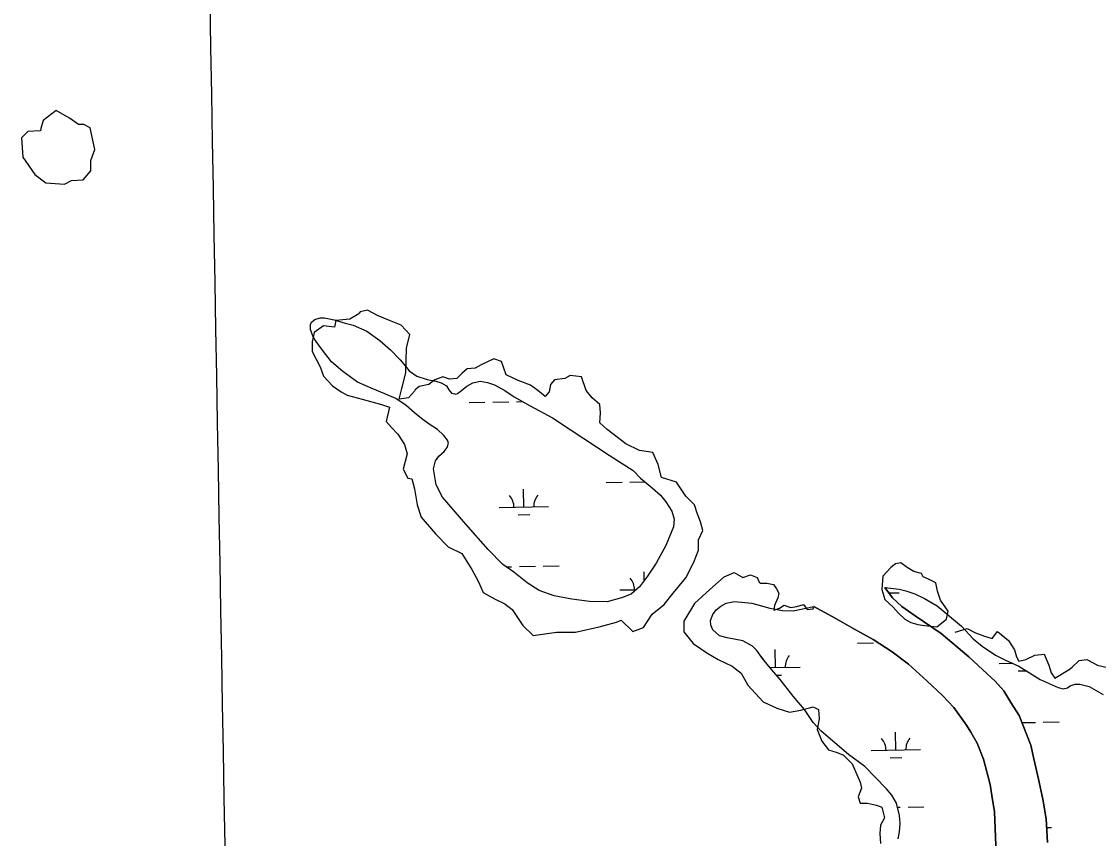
# Model space of a CAD drawing. Extents: x 3903937 to 3942190, y 260677 to 286651.
# Drawn here: x 3928821 to 3930995, y 279752 to 281400 of the extents above; entities that cross this region are included whole.
import ezdxf

# ---------------------------------------------------------------- set-up
doc = ezdxf.new("R2010")
doc.units = 0
for name, color, linetype in [('V-GRID-MAJR', 7, 'Continuous'), ('V-RIVR-EDGE', 7, 'Continuous'), ('V-TOPO-SHOR', 7, 'Continuous'), ('V-WETL-SWMP', 7, 'Continuous')]:
    doc.layers.add(name, color=color, linetype=linetype)

msp = doc.modelspace()

# ---------------------------------------------------------------- linework, layer by layer
at = {"layer": 'V-GRID-MAJR'}
msp.add_spline([(3929468.8340000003, 266390.48), (3929361.347, 272447.3), (3929253.805, 278507.203), (3929146.2630000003, 284567.099), (3929146.208, 284570.19)], degree=3, dxfattribs=at)
at = {"layer": 'V-RIVR-EDGE'}
for points in [[(3928858.8975203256, 281179.7548118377), (3928833.7180525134, 281178.3559525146), (3928821.1283186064, 281165.76621860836), (3928823.9260372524, 281126.59815756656), (3928847.7066457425, 281091.62667449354), (3928870.088394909, 281074.8403626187), (3928907.857596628, 281072.0426439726), (3928921.846189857, 281079.0369405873), (3928945.6267983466, 281080.43579991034), (3928961.0142508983, 281098.6209711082), (3928961.0142508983, 281119.60386095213), (3928969.4074068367, 281141.9856101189), (3928959.6153915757, 281185.3502491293), (3928947.0256576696, 281192.34454574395), (3928935.834783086, 281192.34454574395), (3928917.649611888, 281204.9342796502), (3928891.071284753, 281220.3217322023), (3928864.492957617, 281200.7377016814), (3928860.296379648, 281183.9513898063), (3928859.596949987, 281179.7548118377)], [(3929501.8061562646, 280810.61624791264), (3929484.135647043, 280799.742088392), (3929455.590978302, 280797.02354851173), (3929452.8724384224, 280783.4308491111), (3929431.124119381, 280786.14938899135), (3929412.0943402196, 280772.55668959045), (3929408.016530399, 280753.5269104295), (3929408.016530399, 280734.4971312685), (3929424.3277696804, 280703.233922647), (3929431.124119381, 280684.20414348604), (3929448.794628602, 280665.17436432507), (3929466.4651378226, 280652.9409348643), (3929478.6985672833, 280646.1445851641), (3929508.6025059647, 280637.9889655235), (3929548.0213342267, 280627.1148060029), (3929564.332573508, 280621.6777262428), (3929557.5362238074, 280593.1330575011), (3929568.410383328, 280580.89962804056), (3929580.6438127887, 280567.3069286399), (3929594.2365121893, 280546.9178795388), (3929599.6735919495, 280527.8881003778), (3929591.517972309, 280496.62489175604), (3929601.03286189, 280478.95438253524), (3929609.18848153, 280477.59511259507), (3929614.6255612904, 280457.2060634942), (3929620.06264105, 280424.5835849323), (3929628.218260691, 280400.11672601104), (3929656.762929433, 280366.13497750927), (3929682.589058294, 280340.3088486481), (3929709.774457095, 280326.7161492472), (3929730.163506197, 280294.09367068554), (3929743.756205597, 280269.62681176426), (3929753.2710951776, 280247.8784927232), (3929777.7379540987, 280234.28579332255), (3929796.76773326, 280224.77090374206), (3929811.7197026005, 280213.89674422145), (3929833.468021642, 280181.2742656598), (3929853.8570707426, 280160.8852165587), (3929901.4315186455, 280167.6815662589), (3929939.491076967, 280167.6815662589), (3929987.06552487, 280178.55572577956), (3930022.4065433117, 280188.07061536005), (3930031.921432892, 280192.1484251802), (3930055.0290218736, 280169.04083619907), (3930076.7773409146, 280177.1964558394), (3930094.4478501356, 280204.38185464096), (3930118.9147090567, 280223.41163380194), (3930136.585218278, 280246.5192227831), (3930162.411347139, 280277.78243140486), (3930178.7225864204, 280309.04564002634), (3930188.2374760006, 280333.5124989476), (3930188.2374760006, 280353.9015480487), (3930196.393095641, 280372.9313272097), (3930192.3152858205, 280390.60183643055), (3930185.51893612, 280408.27234565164), (3930180.08185636, 280424.5835849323), (3930162.411347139, 280442.2540941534), (3930143.381567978, 280470.7987628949), (3930113.4776292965, 280480.31365247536), (3930106.6812795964, 280506.13978133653), (3930095.8071200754, 280530.6066402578), (3930068.6217212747, 280534.68445007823), (3930041.4363224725, 280548.2771494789), (3930003.376764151, 280576.8218182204), (3929988.42479481, 280590.41451762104), (3929989.7840647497, 280610.80356672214), (3929988.42479481, 280627.1148060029), (3929973.472825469, 280640.7075054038), (3929961.2393960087, 280655.6594747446), (3929951.724506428, 280682.84487354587), (3929928.616917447, 280685.56341342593), (3929917.742757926, 280680.12633366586), (3929897.353708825, 280677.40779378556), (3929889.1980891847, 280667.8929042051), (3929886.4795493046, 280652.9409348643), (3929878.323929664, 280643.4260452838), (3929863.3719603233, 280655.6594747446), (3929848.4199909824, 280666.53363426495), (3929823.9531320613, 280676.04852384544), (3929799.48627314, 280686.92268336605), (3929789.9713835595, 280714.1080821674), (3929775.019414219, 280719.5451619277), (3929749.1932853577, 280707.3117324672), (3929736.959855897, 280700.5153827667), (3929720.6486166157, 280699.15611282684), (3929709.774457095, 280689.64122324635), (3929700.259567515, 280680.12633366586), (3929685.307598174, 280678.76706372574), (3929671.7148987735, 280682.84487354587), (3929655.4036594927, 280677.40779378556), (3929643.170230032, 280667.8929042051), (3929624.1404508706, 280663.8150943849), (3929615.9848312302, 280657.01874468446), (3929614.6255612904, 280654.3002048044), (3929602.3921318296, 280640.7075054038), (3929583.362352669, 280637.9889655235), (3929588.7994324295, 280659.73728456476), (3929596.95505207, 280691.00049318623), (3929598.3143220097, 280741.293480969), (3929605.11067171, 280768.47887977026), (3929587.440162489, 280787.50865893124), (3929564.332573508, 280797.02354851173), (3929541.2249845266, 280806.5384380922), (3929519.4766654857, 280817.4125976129), (3929504.86451363, 280814.0144227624), (3929501.976065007, 280810.70120228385)], [(3930239.8897337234, 280279.82133631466), (3930216.782144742, 280259.4322872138), (3930203.189445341, 280247.1988577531), (3930180.08185636, 280225.45053871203), (3930158.333537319, 280190.10952027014), (3930158.333537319, 280168.36120122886), (3930177.3633164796, 280145.2536122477), (3930204.5487152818, 280126.2238330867), (3930227.656304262, 280112.63113368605), (3930256.200973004, 280099.0384342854), (3930273.871482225, 280085.44573488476), (3930287.4641816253, 280060.9788759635), (3930318.7273902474, 280026.99712746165), (3930345.9127890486, 280014.7636980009), (3930371.7389179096, 280006.60807836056), (3930394.8465068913, 280010.68588818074), (3930419.3133658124, 280017.48223788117), (3930430.187525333, 280012.04515812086), (3930431.5467952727, 279993.0153789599), (3930427.468985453, 279971.26705991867), (3930436.9838750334, 279948.1594709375), (3930450.5765744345, 279930.48896171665), (3930468.2470836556, 279925.05188195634), (3930480.480513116, 279919.61480219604), (3930498.1510223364, 279901.94429297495), (3930514.4622616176, 279865.2440045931), (3930517.180801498, 279853.0105751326), (3930510.3844517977, 279835.3400659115), (3930514.4622616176, 279823.10663645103), (3930529.414230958, 279823.10663645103), (3930547.084740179, 279819.02882663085), (3930557.9588996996, 279814.95101681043), (3930563.39597946, 279793.2026977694), (3930555.2403598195, 279778.2507284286), (3930553.8810898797, 279761.9394891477), (3930555.2403598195, 279741.5504400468)], [(3930239.955059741, 280279.79307193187), (3930259.954970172, 280288.4662345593), (3930277.422072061, 280278.19146874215), (3930292.834220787, 280283.3288516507), (3930306.1914163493, 280278.19146874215), (3930310.3013226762, 280268.94417950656), (3930312.3562758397, 280266.88922634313), (3930325.7134714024, 280266.88922634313), (3930339.0706669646, 280263.80679659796), (3930345.235526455, 280255.5869839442), (3930350.3729093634, 280246.3396947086), (3930348.3179562, 280237.09240547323), (3930341.1256201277, 280221.68025674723), (3930340.0981435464, 280212.4329675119), (3930351.4003859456, 280216.5428738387), (3930360.6476751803, 280222.70773332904), (3930374.004870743, 280217.5703504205), (3930386.3345897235, 280219.62530358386), (3930399.691785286, 280223.73520991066), (3930407.140990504, 280213.46044409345), (3930419.213840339, 280215.25852811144), (3930421.011924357, 280219.1115652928)], [(3930706.420047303, 280168.1026534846), (3930730.3537279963, 280175.28275769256), (3930747.107304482, 280166.90596945), (3930765.057565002, 280159.725865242), (3930780.614457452, 280154.9391291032), (3930791.3846137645, 280169.29933751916), (3930814.121610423, 280151.3490769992), (3930826.0884507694, 280132.20213244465), (3930829.6785028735, 280117.84192402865), (3930834.465239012, 280109.46513578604), (3930848.8254474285, 280113.0551878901), (3930866.7757079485, 280121.4319761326), (3930885.922652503, 280123.82534420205), (3930895.4961247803, 280101.08834754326), (3930900.282860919, 280085.53145509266), (3930907.462965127, 280074.7612987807), (3930936.183381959, 280092.71155930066), (3930942.166802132, 280097.49829543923), (3930956.5270105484, 280110.66181982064), (3930972.083902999, 280113.0551878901), (3930993.624215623, 280101.08834754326), (3931013.967844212, 280096.3016114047)]]:
    msp.add_lwpolyline(points, dxfattribs=at)
msp.add_lwpolyline([(3930575.981487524, 280298.5412132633), (3930560.424595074, 280280.5909527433), (3930558.0312270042, 280254.2639039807), (3930564.014647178, 280233.92027539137), (3930580.768223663, 280218.36338294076), (3930591.538379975, 280206.39654259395), (3930604.701904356, 280194.4297022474), (3930616.668744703, 280187.2495980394), (3930631.0289531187, 280183.6595459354), (3930644.1924775, 280181.26617786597), (3930669.322842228, 280178.8728097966), (3930688.469786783, 280194.4297022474), (3930692.0598388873, 280209.986594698), (3930676.502946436, 280232.7235913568), (3930670.5195262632, 280250.67385187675), (3930666.929474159, 280267.4274283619), (3930652.569265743, 280274.6075325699), (3930641.799109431, 280279.3942687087), (3930638.209057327, 280286.5743729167), (3930622.652164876, 280290.1644250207), (3930609.488640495, 280298.5412132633), (3930596.3251161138, 280308.11468554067), (3930585.554959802, 280305.7213174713)], close=True, dxfattribs=at)
at = {"layer": 'V-TOPO-SHOR'}
for points in [[(3930564.0100000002, 280257.91000000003), (3930579.748, 280237.311), (3930598.656, 280219.895), (3930625.11, 280200.914), (3930677.813, 280164.93200000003), (3930733.723, 280117.847), (3930762.182, 280091.72500000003), (3930786.66, 280069.362), (3930804.185, 280049.56), (3930818.742, 280025.781), (3930835.091, 279999.427), (3930858.881, 279939.943), (3930865.309, 279912.17), (3930874.755, 279871.306), (3930883.125, 279830.676), (3930889.787, 279791.391), (3930892.818, 279743.56200000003)], [(3930788.694, 279721.575), (3930785.284, 279805.332), (3930780.031, 279838.268), (3930776.989, 279860.692), (3930763.151, 279911.47000000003), (3930750.752, 279943.789), (3930737.789, 279965.787), (3930728.816, 279980.053), (3930703.7060000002, 280015.713), (3930680.809, 280040.066), (3930648.967, 280069.95), (3930611.753, 280103.193), (3930578.929, 280128.31), (3930540.748, 280152.818), (3930501.781, 280174.941), (3930464.006, 280196.472), (3930420.865, 280219.466)]]:
    msp.add_lwpolyline(points, dxfattribs=at)
at = {"layer": 'V-WETL-SWMP'}
for p, q in [((3929724.8225703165, 280631.1411800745), (3929756.8176143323, 280631.70434824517)), ((3929772.8151363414, 280631.98593233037), (3929804.810180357, 280632.5491005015)), ((3929820.8077023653, 280632.8306845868), (3929833.1733800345, 280633.04834192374)), ((3930049.6052120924, 280470.6581767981), (3930079.906963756, 280471.19154009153)), ((3929835.391641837, 280420.4504551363), (3929834.758077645, 280456.4448796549)), ((3930001.612646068, 280469.81342454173), (3930033.6076900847, 280470.3765927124)), ((3929785.399385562, 280419.5705048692), (3929885.3838981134, 280421.3304054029)), ((3929823.6650705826, 280404.81065694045), (3929847.661353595, 280405.23303306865)), ((3929799.7744711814, 280299.73393245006), (3929810.6649294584, 280299.9256233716)), ((3929826.6624514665, 280300.2072074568), (3929858.6574954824, 280300.77037562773)), ((3929874.655017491, 280301.0519597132), (3929906.6500615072, 280301.6151278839)), ((3930078.503744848, 280272.5755554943), (3930078.1989735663, 280289.8904022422)), ((3930028.840281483, 280253.016027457), (3930061.8169248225, 280253.59647347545)), ((3930572.23302368, 280247.1472903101), (3930592.9325167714, 280247.5116372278)), ((3930509.2976624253, 280146.0230289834), (3930541.2927064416, 280146.5861971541)), ((3930343.076658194, 280096.66005957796), (3930342.443094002, 280132.6544840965)), ((3930794.9146691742, 280104.61319088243), (3930822.3763452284, 280105.0965639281)), ((3930332.5160435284, 280096.47417447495), (3930393.06891447, 280097.5400098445)), ((3930345.414790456, 280081.2678245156), (3930355.3463699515, 280081.4426375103)), ((3930833.1803541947, 280089.85334295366), (3930849.581069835, 280090.1420239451)), ((3930840.7294681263, 279985.3300118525), (3930868.172779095, 279985.813061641)), ((3930884.170301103, 279986.09464572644), (3930916.16534512, 279986.6578138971)), ((3930586.5175541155, 279930.1055821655), (3930585.883989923, 279966.10000668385)), ((3930536.5252978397, 279929.2256318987), (3930636.509810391, 279930.9855324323)), ((3930574.7909828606, 279914.4657839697), (3930598.7872658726, 279914.88816009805)), ((3930589.8945988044, 279814.71514375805), (3930595.140021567, 279814.8074722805)), ((3930611.1375435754, 279815.08905636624), (3930643.132587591, 279815.65222453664)), ((3930890.9153494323, 279773.57643821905), (3930900.753930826, 279773.7496142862))]:
    msp.add_line(p, q, dxfattribs=at)
msp.add_lwpolyline([(3930056.208, 280493.882), (3930070.5500000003, 280478.867), (3930094.4390000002, 280459.271), (3930111.164, 280444.422), (3930122.325, 280430.748), (3930133.898, 280411.912), (3930138.5100000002, 280396.235), (3930137.561, 280380.343), (3930121.975, 280342.95900000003), (3930102.611, 280307.353), (3930085.007, 280281.087), (3930068.582, 280259.59), (3930051.94, 280244.846), (3930032.497, 280237.244), (3930003.323, 280229.218), (3929967.969, 280229.516), (3929932.404, 280234.183), (3929896.634, 280241.03500000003), (3929866.215, 280251.873), (3929842.338, 280267.299), (3929815.2660000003, 280288.87200000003), (3929792.977, 280304.5), (3929763.4990000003, 280334.408), (3929718.467, 280385.922), (3929671.0840000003, 280440.289), (3929658.2630000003, 280465.279), (3929653.0100000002, 280497.321), (3929656.937, 280513.42), (3929663.662, 280523.17100000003), (3929674.561, 280532.337), (3929680.6950000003, 280540.299), (3929683.252, 280549.244), (3929681.051, 280555.196), (3929674.072, 280565.108), (3929660.731, 280576.987), (3929644.018, 280587.666), (3929628.495, 280598.745), (3929614.558, 280610.62200000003), (3929597.6350000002, 280625.074), (3929576.94, 280639.316), (3929554.867, 280648.788), (3929530.4080000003, 280659.048), (3929499.784, 280672.666), (3929469.932, 280693.83400000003), (3929447.037, 280713.235), (3929428.5, 280736.818), (3929415.739, 280754.26), (3929409.952, 280764.175), (3929404.548, 280778.857), (3929404.717, 280789.384), (3929407.088, 280793.95900000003), (3929413.43, 280798.744), (3929424.344, 280802.349), (3929432.8850000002, 280802.175), (3929452.56, 280797.86), (3929474.822, 280791.567), (3929490.524, 280787.44), (3929518.563, 280775.204), (3929544.436, 280756.408), (3929566.1380000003, 280737.601), (3929585.2600000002, 280717.793), (3929596.221, 280704.516), (3929603.794, 280695.60000000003), (3929619.1180000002, 280684.52), (3929639.793, 280677.626), (3929657.48, 280674.101), (3929668.61, 280671.351), (3929678.955, 280665.223), (3929684.142, 280657.09500000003), (3929689.523, 280650.357), (3929696.082, 280648.786), (3929698.268, 280648.395), (3929701.642, 280649.398), (3929709.568, 280655.776), (3929719.872, 280664.34500000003), (3929732.168, 280670.934), (3929747.253, 280674.352), (3929761.759, 280672.01), (3929776.273, 280666.688), (3929796.761, 280655.623), (3929815.466, 280642.964), (3929848.289, 280624.58400000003), (3929893.4420000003, 280600.48), (3929930.852, 280575.36), (3930007.46, 280524.928)], close=True, dxfattribs=at)
for points in [[(3930892.818, 279743.56200000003), (3930889.7860000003, 279791.392), (3930883.125, 279830.677), (3930874.754, 279871.30700000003), (3930865.31, 279912.17100000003), (3930858.88, 279939.943), (3930835.092, 279999.427), (3930818.741, 280025.782), (3930804.184, 280049.561), (3930786.66, 280069.362), (3930762.182, 280091.724), (3930733.723, 280117.847), (3930677.813, 280164.933), (3930625.109, 280200.913), (3930598.656, 280219.895), (3930579.7490000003, 280237.31), (3930564.0100000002, 280257.91000000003), (3930592.947, 280254.821), (3930606.629, 280251.09500000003), (3930624.478, 280245.003), (3930644.5160000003, 280235.944), (3930670.116, 280221.354), (3930719.173, 280179.882), (3930742.623, 280154.784), (3930760.697, 280139.578), (3930787.893, 280121.227), (3930807.932, 280111.575), (3930834.714, 280099.563), (3930877.985, 280072.143), (3930913.892, 280056.393)], [(3930590.791, 279750.949), (3930593.9220000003, 279765.026), (3930594.866, 279781.87), (3930594.028, 279798.115), (3930587.816, 279823.063), (3930578.2600000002, 279839.086), (3930566.73, 279852.72500000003), (3930523.61, 279896.987), (3930490.651, 279921.266), (3930435.636, 279967.873), (3930419.1410000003, 279985.461), (3930402.0270000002, 280011.963), (3930378.968, 280038.846), (3930353.116, 280072.259), (3930336.219, 280092.025), (3930317.134, 280114.956), (3930305.597, 280130.973), (3930296.8540000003, 280139.666), (3930277.606, 280150.114), (3930245.887, 280156.167), (3930230.419, 280160.681), (3930216.713, 280172.927), (3930212.5270000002, 280182.228), (3930211.9050000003, 280191.737), (3930216.627, 280203.638), (3930223.735, 280212.773), (3930233.225, 280220.13), (3930243.9080000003, 280226.104), (3930260.74, 280229.52), (3930295.6210000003, 280226.447), (3930331.9080000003, 280216.444), (3930357.878, 280211.563), (3930379.278, 280211.029), (3930420.864, 280219.467), (3930464.006, 280196.472), (3930501.781, 280174.941), (3930540.7490000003, 280152.818), (3930578.93, 280128.311), (3930611.753, 280103.193), (3930648.966, 280069.95), (3930680.81, 280040.065), (3930703.705, 280015.714), (3930728.816, 279980.054), (3930737.789, 279965.787), (3930750.753, 279943.79), (3930763.151, 279911.469), (3930776.989, 279860.691), (3930780.0300000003, 279838.26900000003), (3930785.2830000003, 279805.333), (3930788.693, 279721.575)], [(3930913.892, 280056.393), (3930924.203, 280053.648), (3930932.915, 280055.852), (3930938.65, 280059.83), (3930948.745, 280063.227), (3930957.86, 280063.253), (3930976.698, 280057.956), (3931005.076, 280042.184)]]:
    msp.add_lwpolyline(points, dxfattribs=at)
for centre, radius, start, end in [((3929780.1489053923, 280419.952964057), 35.24628790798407, 0.23658072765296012, 41.78023906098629), ((3929890.6176661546, 280421.8974055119), 35.24628790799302, 140.23657772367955, 181.78023605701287), ((3930023.5898013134, 280253.3984866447), 35.24628790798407, 0.23658072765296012, 41.78023906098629), ((3930287.833921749, 280096.16256849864), 35.24628790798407, 28.304037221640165, 41.78023906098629), ((3930398.3026825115, 280098.1070099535), 35.24628790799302, 140.23657772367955, 181.78023605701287), ((3930531.27481767, 279929.6080910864), 35.24628790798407, 0.23658072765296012, 41.78023906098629), ((3930641.743578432, 279931.55253254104), 35.24628790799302, 140.23657772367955, 181.78023605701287)]:
    msp.add_arc(centre, radius, start, end, dxfattribs=at)

doc.saveas('drawing.dxf')
